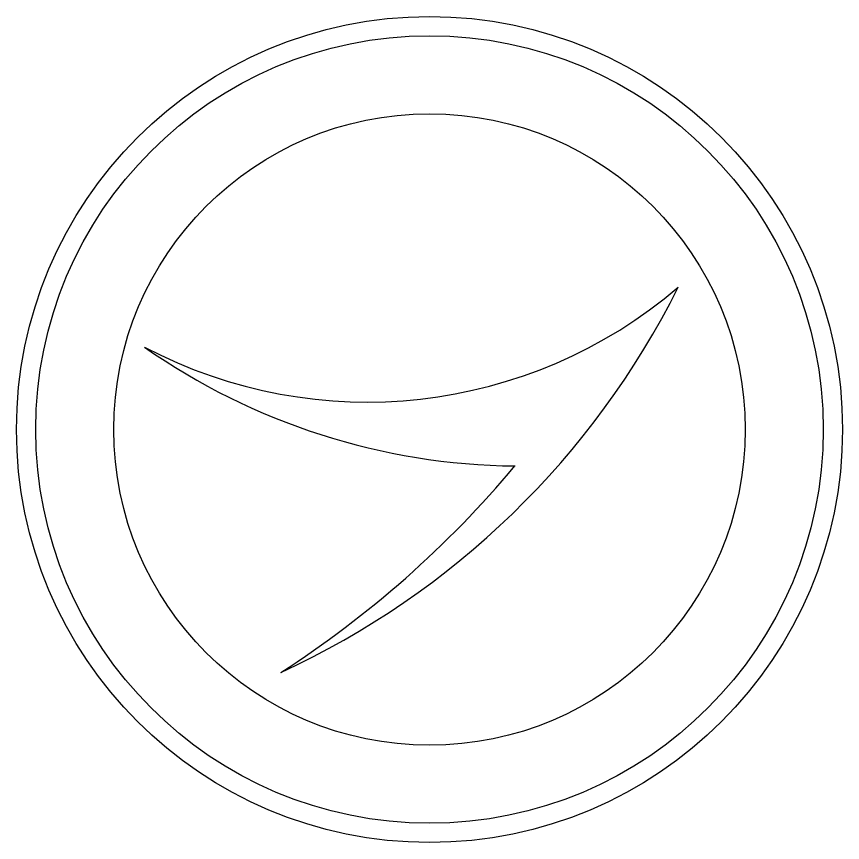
# Model space of a CAD drawing. Extents: x -291892836 to 2945206, y -477993085 to 1832792.
# Drawn here: x -291892835.9 to -291892535.9, y -477993085.3 to -477992785.3 of the extents above; entities that cross this region are included whole.
import ezdxf

# ---------------------------------------------------------------- set-up
doc = ezdxf.new("R2010")
doc.units = 0
doc.layers.add('SH_Data', color=7, linetype='Continuous')

msp = doc.modelspace()

# ---------------------------------------------------------------- linework, layer by layer
at = {"layer": 'SH_Data'}
for p, q in [((-291892595.52, -477992883.58), (-291892595.51, -477992883.58)), ((-291892595.52, -477992883.58), (-291892595.51, -477992883.58)), ((-291892595.52, -477992883.58), (-291892595.51, -477992883.58)), ((-291892789.45, -477992905.3), (-291892789.45, -477992905.3)), ((-291892789.45, -477992905.3), (-291892789.45, -477992905.3)), ((-291892789.45, -477992905.3), (-291892789.45, -477992905.3)), ((-291892739.86, -477993023.53), (-291892739.86, -477993023.53)), ((-291892739.86, -477993023.53), (-291892739.86, -477993023.53)), ((-291892739.86, -477993023.53), (-291892739.86, -477993023.53))]:
    msp.add_line(p, q, dxfattribs=at)
for radius in [150, 150, 150, 143.03, 143.03, 143.03, 143.03, 143.03, 143.03, 114.67, 114.67, 114.67]:
    msp.add_circle((-291892685.88, -477992935.25), radius, dxfattribs=at)
for centre, radius, start, end in [((-291892708.51, -477992751.33), 173.95, 242.2765, 310.5103), ((-291892708.51, -477992751.33), 173.95, 242.2765, 310.5103), ((-291892708.51, -477992751.33), 173.95, 242.2765, 310.5103), ((-291892867.34, -477992747.62), 303.93, 294.8022, 333.4278), ((-291892867.34, -477992747.62), 303.93, 294.8022, 333.4278), ((-291892867.34, -477992747.62), 303.93, 294.8022, 333.4278), ((-291892708.51, -477992751.33), 173.95, 242.2703, 242.2765), ((-291892652.49, -477992709.84), 238.67, 234.9825, 234.9867), ((-291892708.51, -477992751.33), 173.95, 242.2703, 242.2765), ((-291892652.49, -477992709.84), 238.67, 234.9825, 234.9867), ((-291892708.51, -477992751.33), 173.95, 242.2703, 242.2765), ((-291892652.49, -477992709.84), 238.67, 234.9825, 234.9867), ((-291892652.49, -477992709.84), 238.67, 234.9867, 269.4393), ((-291892652.49, -477992709.84), 238.67, 234.9867, 269.4393), ((-291892652.49, -477992709.84), 238.67, 234.9867, 269.4393), ((-291892945.84, -477992704.41), 379.82, 302.8441, 320.0118), ((-291892945.84, -477992704.41), 379.82, 302.8441, 320.0118), ((-291892945.84, -477992704.41), 379.82, 302.8441, 320.0118), ((-291892945.84, -477992704.41), 379.82, 302.841, 302.8441), ((-291892867.34, -477992747.62), 303.93, 294.7973, 294.8022), ((-291892945.84, -477992704.41), 379.82, 302.841, 302.8441), ((-291892867.34, -477992747.62), 303.93, 294.7973, 294.8022), ((-291892945.84, -477992704.41), 379.82, 302.841, 302.8441), ((-291892867.34, -477992747.62), 303.93, 294.7973, 294.8022)]:
    msp.add_arc(centre, radius, start, end, dxfattribs=at)

doc.saveas('drawing.dxf')
